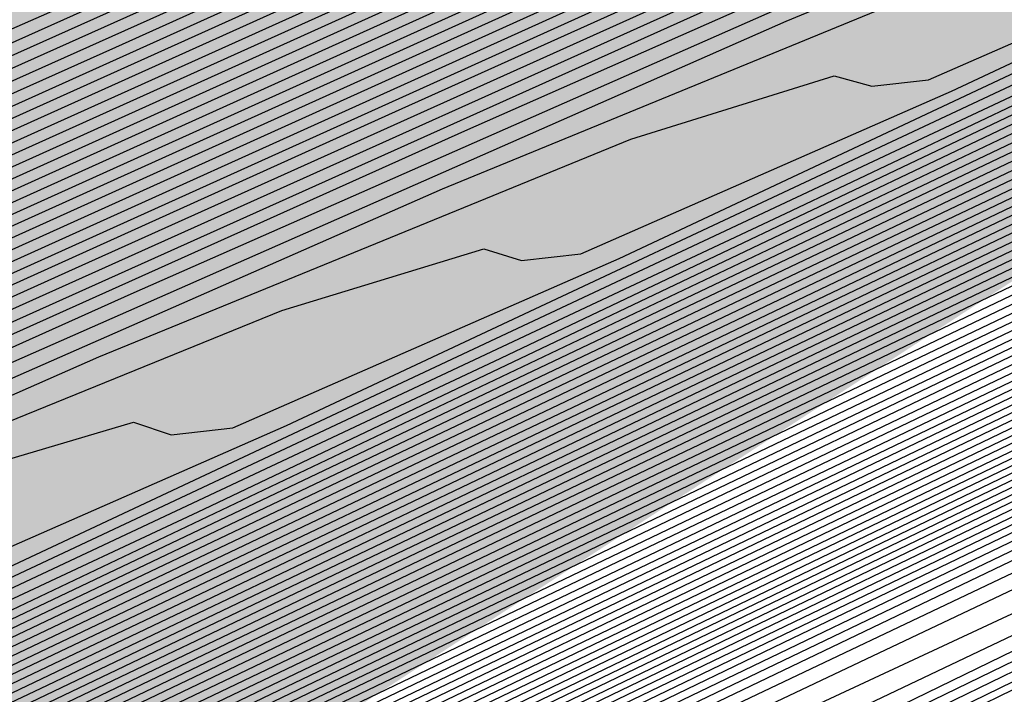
# Model space of a CAD drawing. Extents: x 3249832 to 3255657, y 13789405 to 13793316.
# Tile 279 of 656: x 3254695.24 to 3254697.38, y 13790579.09 to 13790580.55. Entities that reach past the tile are written whole.
import ezdxf

# ---------------------------------------------------------------- set-up
doc = ezdxf.new("R2010")
doc.units = 0
doc.header["$LTSCALE"] = 100
doc.header["$MEASUREMENT"] = 0
for name, color, linetype in [('GRATIO_CON', 10, 'CONTINUOUS'), ('GRATIO_ICON', 7, 'CONTINUOUS'), ('TARGETS_EAST', 7, 'CONTINUOUS')]:
    doc.layers.add(name, color=color, linetype=linetype)

# ---------------------------------------------------------------- blocks, each defined once
blk = doc.blocks.new('Gratio_032316_contours')
at = {"layer": 'GRATIO_CON', "color": 1, "linetype": 'Continuous', "flags": 128}
for points in [[(3254651.0069, 13790556.9616), (3254655.5123, 13790559.1072), (3254661.3217, 13790561.894), (3254668.1197, 13790565.1602), (3254674.8023, 13790568.3631), (3254680.0684, 13790570.8643), (3254683.1747, 13790572.3015), (3254685.6089, 13790573.4148), (3254689.4165, 13790575.2204), (3254695.9211, 13790578.3765), (3254703.5599, 13790582.1103), (3254710.0485, 13790585.2913), (3254713.674, 13790587.0708), (3254715.0098, 13790587.728), (3254715.2012, 13790587.8237), (3254715.5767, 13790588.0145), (3254718.1988, 13790589.3384), (3254725.3135, 13790592.9288), (3254738.0825, 13790599.3724), (3254753.3307, 13790607.0675), (3254766.7985, 13790613.8657), (3254775.2332, 13790618.1281)], [(3254651.9652, 13790557.4392), (3254656.6382, 13790559.6653), (3254662.6638, 13790562.5558), (3254669.7147, 13790565.9438), (3254676.6453, 13790569.2668), (3254682.1055, 13790571.8639), (3254685.3036, 13790573.3493), (3254687.6804, 13790574.4392), (3254691.2349, 13790576.1249), (3254697.2791, 13790579.0576), (3254704.3773, 13790582.5271), (3254710.4067, 13790585.483), (3254713.7756, 13790587.1366), (3254715.0169, 13790587.7472), (3254715.1948, 13790587.8363), (3254715.5637, 13790588.0238), (3254718.1399, 13790589.3246), (3254725.1298, 13790592.8522), (3254737.6771, 13790599.1838), (3254752.6727, 13790606.7516), (3254765.9448, 13790613.4511), (3254774.3039, 13790617.6754)], [(3254652.9236, 13790557.9168), (3254657.7641, 13790560.2233), (3254664.0059, 13790563.2177), (3254671.3097, 13790566.7274), (3254678.4883, 13790570.1706), (3254684.1427, 13790572.8635), (3254687.4325, 13790574.3972), (3254689.7518, 13790575.4635), (3254693.0532, 13790577.0293), (3254698.6371, 13790579.7386), (3254705.1948, 13790582.9439), (3254710.7649, 13790585.6747), (3254713.8772, 13790587.2023), (3254715.024, 13790587.7665), (3254715.1884, 13790587.8489), (3254715.5508, 13790588.0331), (3254718.0809, 13790589.3107), (3254724.9462, 13790592.7755), (3254737.2717, 13790598.9953), (3254752.0148, 13790606.4357), (3254765.0911, 13790613.0365), (3254773.3746, 13790617.2228)], [(3254651.3, 13790557.2133), (3254654.8403, 13790558.872), (3254660.0158, 13790561.3394), (3254666.6901, 13790564.5414), (3254674.4997, 13790568.2945), (3254682.1743, 13790571.9781), (3254688.2171, 13790574.8626), (3254691.6904, 13790576.4929), (3254693.8947, 13790577.5121), (3254696.69, 13790578.8381), (3254701.3532, 13790581.1008), (3254706.8296, 13790583.7776), (3254711.4814, 13790586.0581), (3254714.0805, 13790587.3339), (3254715.0382, 13790587.8051), (3254715.1756, 13790587.8741), (3254715.5248, 13790588.0517), (3254717.9631, 13790589.2831), (3254724.5788, 13790592.6221), (3254736.4608, 13790598.6182), (3254750.699, 13790605.8039), (3254763.3837, 13790612.2073), (3254771.5159, 13790616.3175)], [(3254652.1439, 13790557.6356), (3254655.7986, 13790559.3495), (3254661.1417, 13790561.8975), (3254668.0321, 13790565.2032), (3254676.0946, 13790569.078), (3254684.0173, 13790572.8819), (3254690.2542, 13790575.8622), (3254693.8193, 13790577.5407), (3254695.9661, 13790578.5364), (3254698.5083, 13790579.7426), (3254702.7112, 13790581.7819), (3254707.647, 13790584.1944), (3254711.8396, 13790586.2498), (3254714.1821, 13790587.3996), (3254715.0454, 13790587.8244), (3254715.1692, 13790587.8867), (3254715.5119, 13790588.061), (3254717.9042, 13790589.2693), (3254724.3952, 13790592.5454), (3254736.0554, 13790598.4297), (3254750.0411, 13790605.488), (3254762.53, 13790611.7927), (3254770.5866, 13790615.8649), (3254774.8217, 13790618.021)], [(3254692.2914, 13790576.8618), (3254695.9482, 13790578.5886), (3254698.0375, 13790579.5607), (3254700.3267, 13790580.647), (3254704.0693, 13790582.4629), (3254708.4644, 13790584.6112), (3254712.1978, 13790586.4415), (3254714.2838, 13790587.4654), (3254715.0525, 13790587.8436), (3254715.1628, 13790587.899), (3254715.1638, 13790587.9005), (3254715.1651, 13790587.902), (3254715.1662, 13790587.9033), (3254715.5018, 13790588.0733), (3254717.8471, 13790589.2573), (3254724.2124, 13790592.4695), (3254735.6502, 13790598.2414), (3254749.3832, 13790605.1722), (3254761.6763, 13790611.3781), (3254769.6572, 13790615.4123), (3254773.9041, 13790617.5743)], [(3254687.7034, 13790574.6894), (3254694.3286, 13790577.8614), (3254698.0771, 13790579.6365), (3254700.109, 13790580.5851), (3254702.1451, 13790581.5514), (3254705.4273, 13790583.144), (3254709.2818, 13790585.0281), (3254712.556, 13790586.6332), (3254714.3854, 13790587.5311), (3254715.0596, 13790587.8629), (3254715.1564, 13790587.9115), (3254715.1574, 13790587.913), (3254715.1587, 13790587.9145), (3254715.1597, 13790587.9158), (3254715.4888, 13790588.0826), (3254717.7882, 13790589.2435), (3254724.0287, 13790592.3929), (3254735.2448, 13790598.0529), (3254748.7253, 13790604.8563), (3254760.8226, 13790610.9635), (3254768.7279, 13790614.9597), (3254772.9866, 13790617.1276)], [(3254691.3894, 13790576.4969), (3254698.4029, 13790579.8606), (3254702.3349, 13790581.7322), (3254704.2518, 13790582.6337), (3254705.7818, 13790583.3603), (3254708.1433, 13790584.5061), (3254710.9167, 13790585.8617), (3254713.2724, 13790587.0166), (3254714.5887, 13790587.6627), (3254715.0738, 13790587.9014), (3254715.1436, 13790587.9366), (3254715.1446, 13790587.938), (3254715.1458, 13790587.9395), (3254715.1469, 13790587.941), (3254715.4628, 13790588.1013), (3254717.6703, 13790589.2159), (3254723.6614, 13790592.2395), (3254734.4339, 13790597.6758), (3254747.4094, 13790604.2245), (3254759.1152, 13790610.1344), (3254766.8692, 13790614.0544), (3254771.1515, 13790616.2343)], [(3254684.0695, 13790572.9958), (3254693.2324, 13790577.4007), (3254700.4401, 13790580.8601), (3254704.4638, 13790582.78), (3254706.3233, 13790583.658), (3254707.6001, 13790584.2647), (3254709.5014, 13790585.1872), (3254711.7343, 13790586.2788), (3254713.6314, 13790587.2092), (3254714.6921, 13790587.7304), (3254715.0837, 13790587.9238), (3254715.1405, 13790587.9531), (3254715.4499, 13790588.1105), (3254717.6114, 13790589.2021), (3254723.4777, 13790592.1629), (3254734.0285, 13790597.4873), (3254746.7515, 13790603.9086), (3254758.2615, 13790609.7198), (3254765.9399, 13790613.6018), (3254770.2339, 13790615.7876), (3254772.3576, 13790616.8983)], [(3254685.6645, 13790573.7793), (3254695.0754, 13790578.3044), (3254702.4773, 13790581.8597), (3254706.5928, 13790583.8279), (3254708.3947, 13790584.6823), (3254709.4185, 13790585.1691), (3254710.8594, 13790585.8683), (3254712.5517, 13790586.6956), (3254713.9896, 13790587.4009), (3254714.7937, 13790587.7962), (3254715.0908, 13790587.9432), (3254715.1341, 13790587.9658), (3254715.4369, 13790588.1198), (3254717.5524, 13790589.1883), (3254723.294, 13790592.0862), (3254733.6231, 13790597.2988), (3254746.0936, 13790603.5927), (3254757.4078, 13790609.3052), (3254765.0105, 13790613.1491), (3254769.3164, 13790615.3409), (3254771.4825, 13790616.4728)], [(3254687.2595, 13790574.5629), (3254696.9184, 13790579.2082), (3254704.5144, 13790582.8593), (3254708.7217, 13790584.8757), (3254710.4661, 13790585.7067), (3254711.2369, 13790586.0736), (3254712.2174, 13790586.5494), (3254713.3691, 13790587.1124), (3254714.3478, 13790587.5926), (3254714.8953, 13790587.862), (3254715.0978, 13790587.9625), (3254715.1276, 13790587.9785), (3254715.4239, 13790588.1292), (3254717.4935, 13790589.1745), (3254723.1104, 13790592.0095), (3254733.2176, 13790597.1102), (3254745.4357, 13790603.2768), (3254756.5541, 13790608.8906), (3254764.0812, 13790612.6965), (3254768.3988, 13790614.8943), (3254770.6075, 13790616.0472), (3254771.7108, 13790616.6657)], [(3254690.4495, 13790576.13), (3254700.6044, 13790581.0157), (3254708.5888, 13790584.8585), (3254712.9795, 13790586.9715), (3254714.609, 13790587.7553), (3254714.8736, 13790587.8824), (3254714.9335, 13790587.9115), (3254715.004, 13790587.9462), (3254715.0642, 13790587.9761), (3254715.0986, 13790587.9937), (3254715.112, 13790588.0013), (3254715.1148, 13790588.0038), (3254715.3979, 13790588.1479), (3254717.3756, 13790589.147), (3254722.743, 13790591.8562), (3254732.4068, 13790596.7332), (3254744.1198, 13790602.645), (3254754.8468, 13790608.0614), (3254762.2225, 13790611.7913), (3254766.5637, 13790614.0009), (3254768.8573, 13790615.1961), (3254770.0169, 13790615.8415), (3254770.6619, 13790616.237), (3254771.3382, 13790616.6417)], [(3254691.3246, 13790576.5671), (3254701.2561, 13790581.3455), (3254709.0349, 13790585.09), (3254713.3077, 13790587.1475), (3254714.8826, 13790587.9066), (3254715.1084, 13790588.0164), (3254715.3849, 13790588.1572), (3254717.3167, 13790589.1332), (3254722.5594, 13790591.7795), (3254732.0013, 13790596.5446), (3254743.4619, 13790602.3291), (3254753.9931, 13790607.6468), (3254761.2932, 13790611.3386), (3254765.6461, 13790613.5543), (3254767.9823, 13790614.7706), (3254769.17, 13790615.4294), (3254769.8305, 13790615.8319), (3254770.5233, 13790616.2441), (3254771.6468, 13790616.8582)], [(3254692.0922, 13790576.9523), (3254701.7295, 13790581.5891), (3254709.2424, 13790585.2057), (3254713.3647, 13790587.1907), (3254714.8842, 13790587.9231), (3254715.102, 13790588.0291), (3254715.3719, 13790588.1666), (3254717.2577, 13790589.1194), (3254722.3757, 13790591.7029), (3254731.5959, 13790596.3561), (3254742.804, 13790602.0133), (3254753.1394, 13790607.2322), (3254760.3638, 13790610.886), (3254764.7286, 13790613.1076), (3254767.1072, 13790614.345), (3254768.3231, 13790615.0173), (3254768.9992, 13790615.4268), (3254769.7083, 13790615.8466), (3254770.8588, 13790616.474), (3254772.2008, 13790617.2017)], [(3254683.086, 13790572.6396), (3254692.8597, 13790577.3375), (3254702.2029, 13790581.8327), (3254709.4499, 13790585.3213), (3254713.4218, 13790587.234), (3254714.8858, 13790587.9396), (3254715.0956, 13790588.0417), (3254715.359, 13790588.1759), (3254717.1988, 13790589.1056), (3254722.192, 13790591.6262), (3254731.1905, 13790596.1676), (3254742.1461, 13790601.6974), (3254752.2857, 13790606.8176), (3254759.4345, 13790610.4334), (3254763.811, 13790612.6609), (3254766.2321, 13790613.9195), (3254767.4761, 13790614.6052), (3254768.1678, 13790615.0216), (3254768.8934, 13790615.4491), (3254770.0708, 13790616.0899), (3254771.4446, 13790616.8335)], [(3254685.0376, 13790573.6106), (3254694.3948, 13790578.1075), (3254703.1496, 13790582.3192), (3254709.8648, 13790585.5517), (3254713.5359, 13790587.3196), (3254714.8889, 13790587.9721), (3254715.0828, 13790588.0668), (3254715.333, 13790588.1946), (3254717.0809, 13790589.0781), (3254721.8247, 13790591.4729), (3254730.3796, 13790595.7905), (3254740.8302, 13790601.0656), (3254750.5783, 13790605.9885), (3254757.5758, 13790609.5281), (3254761.9759, 13790611.7676), (3254764.482, 13790613.0684), (3254765.7823, 13790613.781), (3254766.5051, 13790614.2114), (3254767.2635, 13790614.6541), (3254768.4947, 13790615.3216), (3254769.9322, 13790616.0971), (3254771.1334, 13790616.7816)], [(3254686.0134, 13790574.0961), (3254695.1623, 13790578.4926), (3254703.623, 13790582.5627), (3254710.0723, 13790585.6672), (3254713.5929, 13790587.3627), (3254714.8905, 13790587.9885), (3254715.0765, 13790588.0794), (3254715.32, 13790588.2039), (3254717.022, 13790589.0643), (3254721.641, 13790591.3962), (3254729.9742, 13790595.602), (3254740.1723, 13790600.7497), (3254749.7246, 13790605.5739), (3254756.6465, 13790609.0755), (3254761.0584, 13790611.3209), (3254763.6069, 13790612.6429), (3254764.9354, 13790613.3689), (3254765.6738, 13790613.8062), (3254766.4486, 13790614.2565), (3254767.7067, 13790614.9375), (3254769.176, 13790615.729), (3254770.4045, 13790616.4267), (3254771.0551, 13790616.8757), (3254771.2495, 13790617.1191)], [(3254686.9892, 13790574.5817), (3254695.9299, 13790578.8778), (3254704.0964, 13790582.8062), (3254710.2798, 13790585.7827), (3254713.65, 13790587.4058), (3254714.8921, 13790588.0049), (3254715.0701, 13790588.092), (3254715.307, 13790588.2133), (3254716.963, 13790589.0505), (3254721.4573, 13790591.3195), (3254729.5688, 13790595.4135), (3254739.5144, 13790600.4338), (3254748.8709, 13790605.1593)], [(3254687.965, 13790575.0672), (3254696.6974, 13790579.2629), (3254704.5698, 13790583.0496), (3254710.4873, 13790585.8981), (3254713.707, 13790587.4489), (3254714.8937, 13790588.0213), (3254715.0637, 13790588.1046), (3254715.2941, 13790588.2226), (3254716.9041, 13790589.0367), (3254721.2737, 13790591.2429), (3254729.1633, 13790595.2249), (3254738.8565, 13790600.1179), (3254748.0172, 13790604.7447)], [(3254689.9166, 13790576.0383), (3254698.2325, 13790580.0332), (3254705.5166, 13790583.5369), (3254710.9023, 13790586.1303), (3254714.0382, 13790587.647), (3254716.632, 13790588.9334), (3254720.906, 13790591.0888), (3254728.3524, 13790594.8476), (3254737.5406, 13790599.4861), (3254746.3098, 13790603.9155)], [(3254690.8924, 13790576.5238), (3254699.0001, 13790580.4183), (3254705.9899, 13790583.7804), (3254711.1098, 13790586.2458), (3254714.0887, 13790587.6869), (3254716.581, 13790588.9235), (3254720.7224, 13790591.0121), (3254727.947, 13790594.6591), (3254736.8827, 13790599.1702), (3254745.4561, 13790603.5009)], [(3254691.8683, 13790577.0094), (3254699.7676, 13790580.8035), (3254706.4633, 13790584.0239), (3254711.3173, 13790586.3613), (3254714.1392, 13790587.7268), (3254716.5301, 13790588.9136), (3254720.5388, 13790590.9355), (3254727.5416, 13790594.4706), (3254736.2248, 13790598.8543), (3254744.6024, 13790603.0863), (3254751.0704, 13790606.3597)], [(3254684.5147, 13790573.5023), (3254692.8441, 13790577.4949), (3254700.5352, 13790581.1886), (3254706.9367, 13790584.2674), (3254711.5248, 13790586.4768), (3254714.1897, 13790587.7666), (3254716.4792, 13790588.9036), (3254720.3552, 13790590.8588), (3254727.1361, 13790594.2821), (3254735.5669, 13790598.5384), (3254743.7487, 13790602.6718), (3254750.1411, 13790605.9071)], [(3254686.5494, 13790574.5139), (3254694.7957, 13790578.466), (3254702.0703, 13790581.9589), (3254707.8835, 13790584.7544), (3254711.9397, 13790586.7079), (3254714.2907, 13790587.8464), (3254716.3774, 13790588.8837), (3254719.9879, 13790590.7055), (3254726.3253, 13790593.905), (3254734.251, 13790597.9066), (3254742.0413, 13790601.8426), (3254748.2824, 13790605.0018)], [(3254687.5668, 13790575.0197), (3254695.7715, 13790578.9516), (3254702.8378, 13790582.344), (3254708.3569, 13790584.9979), (3254712.1472, 13790586.8234), (3254714.3412, 13790587.8862), (3254716.3265, 13790588.8738), (3254719.8043, 13790590.6289), (3254725.9199, 13790593.7165), (3254733.5931, 13790597.5908), (3254741.1877, 13790601.428), (3254747.3531, 13790604.5492)], [(3254688.5842, 13790575.5255), (3254696.7473, 13790579.4371), (3254703.6054, 13790582.7292), (3254708.8303, 13790585.2414), (3254712.3547, 13790586.9389), (3254714.3917, 13790587.9261), (3254716.2755, 13790588.8639), (3254719.6207, 13790590.5522), (3254725.5145, 13790593.528), (3254732.9352, 13790597.2749), (3254740.334, 13790601.0134), (3254746.4237, 13790604.0966)], [(3254689.6015, 13790576.0313), (3254697.7231, 13790579.9226), (3254704.3729, 13790583.1143), (3254709.3036, 13790585.4849), (3254712.5622, 13790587.0544), (3254714.4422, 13790587.966), (3254716.2246, 13790588.8539), (3254719.4371, 13790590.4756), (3254725.1091, 13790593.3394), (3254732.2773, 13790596.959), (3254739.4803, 13790600.5988), (3254745.4944, 13790603.644)], [(3254691.6363, 13790577.0429), (3254699.6748, 13790580.8937), (3254705.908, 13790583.8846), (3254710.2504, 13790585.9718), (3254712.9771, 13790587.2855), (3254714.5432, 13790588.0457), (3254716.1228, 13790588.834), (3254719.0698, 13790590.3223), (3254724.2982, 13790592.9624), (3254730.9614, 13790596.3272), (3254737.7729, 13790599.7696), (3254743.6357, 13790602.7387), (3254748.2126, 13790605.0675)], [(3254692.6536, 13790577.5487), (3254700.6506, 13790581.3793), (3254706.6756, 13790584.2697), (3254710.7238, 13790586.2153), (3254713.1846, 13790587.401), (3254714.5937, 13790588.0856), (3254716.0719, 13790588.8241), (3254718.8862, 13790590.2456), (3254723.8928, 13790592.7739), (3254730.3035, 13790596.0113), (3254736.9192, 13790599.355), (3254742.7064, 13790602.2861), (3254747.295, 13790604.6208)], [(3254685.2107, 13790574.0117), (3254693.671, 13790578.0546), (3254701.6264, 13790581.8648), (3254707.4431, 13790584.6548), (3254711.1972, 13790586.4588), (3254713.3921, 13790587.5165), (3254714.6442, 13790588.1255), (3254716.0209, 13790588.8142), (3254718.7026, 13790590.169), (3254723.4874, 13790592.5853), (3254729.6456, 13790595.6954), (3254736.0655, 13790598.9404), (3254741.777, 13790601.8334), (3254746.3775, 13790604.1742)], [(3254686.1555, 13790574.4828), (3254694.6884, 13790578.5604), (3254702.6022, 13790582.3504), (3254708.2106, 13790585.04), (3254711.6706, 13790586.7023), (3254713.5996, 13790587.6321), (3254714.6947, 13790588.1653), (3254715.97, 13790588.8042), (3254718.519, 13790590.0923), (3254723.082, 13790592.3968), (3254728.9877, 13790595.3795), (3254735.2118, 13790598.5259), (3254740.8477, 13790601.3808), (3254745.4599, 13790603.7275)], [(3254688.0451, 13790575.4249), (3254696.7231, 13790579.572), (3254704.5538, 13790583.3214), (3254709.7457, 13790585.8102), (3254712.6173, 13790587.189), (3254714.0145, 13790587.8622), (3254714.6772, 13790588.1834), (3254714.921, 13790588.3035), (3254714.9555, 13790588.3228), (3254715.0737, 13790588.3847), (3254715.9023, 13790588.8045), (3254718.1514, 13790589.9405), (3254722.271, 13790592.0202), (3254727.6719, 13790594.7478), (3254733.5044, 13790597.6967), (3254738.989, 13790600.4756), (3254743.6248, 13790602.8341), (3254746.9805, 13790604.5574)], [(3254688.9898, 13790575.8959), (3254697.7405, 13790580.0778), (3254705.5297, 13790583.8072), (3254710.5133, 13790586.1957), (3254713.0907, 13790587.4331), (3254714.222, 13790587.9784), (3254714.7343, 13790588.2272), (3254714.9226, 13790588.3206), (3254714.9492, 13790588.336), (3254715.0608, 13790588.3945), (3254715.8434, 13790588.791), (3254717.9677, 13790589.864), (3254721.8656, 13790591.8317), (3254727.0139, 13790594.4319), (3254732.6507, 13790597.2821), (3254738.0597, 13790600.0229), (3254742.7072, 13790602.3875), (3254746.1055, 13790604.1319)], [(3254689.9346, 13790576.367), (3254698.7579, 13790580.5836), (3254706.5055, 13790584.2927), (3254711.2809, 13790586.5807), (3254713.5641, 13790587.6764), (3254714.4295, 13790588.0938), (3254714.7913, 13790588.2703), (3254714.9242, 13790588.3372), (3254714.9428, 13790588.3489), (3254715.0479, 13790588.4041), (3254715.7845, 13790588.7774), (3254717.7841, 13790589.7874), (3254721.4602, 13790591.6432), (3254726.356, 13790594.116), (3254731.797, 13790596.8675), (3254737.1303, 13790599.5703), (3254741.7897, 13790601.9408), (3254745.2304, 13790603.7063)], [(3254690.8794, 13790576.838), (3254699.7752, 13790581.0894), (3254707.4813, 13790584.7781), (3254712.0484, 13790586.9658), (3254714.0375, 13790587.9198), (3254714.637, 13790588.2092), (3254714.8484, 13790588.3135), (3254714.9258, 13790588.3538), (3254714.9365, 13790588.3618), (3254715.0349, 13790588.4138), (3254715.7256, 13790588.7638), (3254717.6004, 13790589.7108), (3254721.0548, 13790591.4547), (3254725.6981, 13790593.8001), (3254730.9433, 13790596.4529), (3254736.201, 13790599.1177), (3254740.8721, 13790601.4941), (3254744.3553, 13790603.2808), (3254746.3031, 13790604.3029)], [(3254692.4887, 13790577.6457), (3254701.3754, 13790581.893), (3254708.9279, 13790585.5089), (3254713.1479, 13790587.5316), (3254714.7022, 13790588.2788), (3254714.9237, 13790588.3879), (3254715.009, 13790588.4331), (3254715.6077, 13790588.7367), (3254717.2331, 13790589.5577), (3254720.2439, 13790591.0777), (3254724.3823, 13790593.1684), (3254729.2359, 13790595.6237), (3254734.3423, 13790598.2124), (3254739.037, 13790600.6008), (3254742.6052, 13790602.4297), (3254744.6092, 13790603.4787), (3254745.7211, 13790604.0829)], [(3254685.5623, 13790574.3682), (3254692.9579, 13790577.8894), (3254701.6558, 13790582.0461), (3254709.0481, 13790585.5838), (3254713.1792, 13790587.561), (3254714.7014, 13790588.2896), (3254714.9188, 13790588.3948), (3254714.9975, 13790588.4372), (3254715.5498, 13790588.7195), (3254717.0499, 13790589.4795), (3254719.8386, 13790590.8887), (3254723.7244, 13790592.8524), (3254728.3822, 13790595.2091), (3254733.413, 13790597.7598), (3254738.1195, 13790600.1541), (3254741.7301, 13790602.0041), (3254743.7623, 13790603.0666), (3254744.8898, 13790603.6778)], [(3254686.1924, 13790574.6882), (3254693.4274, 13790578.1329), (3254701.9363, 13790582.1993), (3254709.1682, 13790585.6599), (3254713.2098, 13790587.5938), (3254714.6992, 13790588.3063), (3254714.9121, 13790588.4088), (3254714.9844, 13790588.4475), (3254715.4908, 13790588.7062), (3254716.8662, 13790589.403), (3254719.4332, 13790590.7003), (3254723.0664, 13790592.5365), (3254727.5286, 13790594.7946), (3254732.4837, 13790597.3072), (3254737.2019, 13790599.7074), (3254740.855, 13790601.5786), (3254742.9154, 13790602.6545), (3254744.0584, 13790603.2727), (3254745.2603, 13790603.921)], [(3254686.8224, 13790575.0082), (3254693.8968, 13790578.3764), (3254702.2169, 13790582.3524), (3254709.2883, 13790585.736), (3254713.2404, 13790587.6267), (3254714.6969, 13790588.3229), (3254714.9054, 13790588.4228), (3254714.9712, 13790588.4578), (3254715.4318, 13790588.693), (3254716.6825, 13790589.3266), (3254719.0277, 13790590.5118), (3254722.4085, 13790592.2206), (3254726.6749, 13790594.38), (3254731.5543, 13790596.8545), (3254736.2844, 13790599.2608), (3254739.9799, 13790601.153), (3254742.0685, 13790602.2424), (3254743.2271, 13790602.8675), (3254744.4453, 13790603.5235), (3254746.4302, 13790604.5655)], [(3254688.0825, 13790575.6481), (3254694.8356, 13790578.8633), (3254702.778, 13790582.6587), (3254709.5285, 13790585.8883), (3254713.3016, 13790587.6925), (3254714.6925, 13790588.3563), (3254714.8919, 13790588.4508), (3254714.9449, 13790588.4784), (3254715.3138, 13790588.6665), (3254716.3151, 13790589.1737), (3254718.2169, 13790590.1349), (3254721.0927, 13790591.5889), (3254724.9675, 13790593.5508), (3254729.6956, 13790595.9493), (3254734.4493, 13790598.3674), (3254738.2298, 13790600.3019), (3254740.3746, 13790601.4183), (3254741.5643, 13790602.0572), (3254742.8154, 13790602.7285), (3254744.8542, 13790603.7972)], [(3254688.7126, 13790575.9681), (3254695.3051, 13790579.1068), (3254703.0585, 13790582.8118), (3254709.6486, 13790585.9644), (3254713.3321, 13790587.7254), (3254714.6902, 13790588.373), (3254714.8852, 13790588.4648), (3254714.9318, 13790588.4887), (3254715.2548, 13790588.6532), (3254716.1314, 13790589.0973), (3254717.8114, 13790589.9464), (3254720.4348, 13790591.273), (3254724.1138, 13790593.1362), (3254728.7663, 13790595.4966), (3254733.5317, 13790597.9207), (3254737.3547, 13790599.8764), (3254739.5277, 13790601.0062), (3254740.733, 13790601.6521), (3254742.0005, 13790602.331), (3254744.0662, 13790603.4131), (3254746.4898, 13790604.6831)], [(3254689.3426, 13790576.2881), (3254695.7745, 13790579.3503), (3254703.3391, 13790582.965), (3254709.7687, 13790586.0406), (3254713.3627, 13790587.7583), (3254714.688, 13790588.3896), (3254714.8784, 13790588.4788), (3254714.9186, 13790588.4989), (3254715.1958, 13790588.64), (3254715.9477, 13790589.0209), (3254717.406, 13790589.758), (3254719.7768, 13790590.9571), (3254723.2601, 13790592.7216), (3254727.837, 13790595.044), (3254732.6141, 13790597.4741), (3254736.4797, 13790599.4508), (3254738.6808, 13790600.5941), (3254739.9016, 13790601.247), (3254741.1856, 13790601.9335), (3254743.2781, 13790603.029), (3254745.7336, 13790604.3149)], [(3254689.9727, 13790576.6081), (3254696.2439, 13790579.5938), (3254703.6196, 13790583.1181), (3254709.8888, 13790586.1167), (3254713.3933, 13790587.7912), (3254714.6858, 13790588.4063), (3254714.8717, 13790588.4927), (3254714.9055, 13790588.5092), (3254715.1367, 13790588.6267), (3254715.764, 13790588.9444), (3254717.0006, 13790589.5695), (3254719.1189, 13790590.6412), (3254722.4064, 13790592.307), (3254726.9076, 13790594.5914), (3254731.6966, 13790597.0274), (3254735.6046, 13790599.0253), (3254737.8339, 13790600.182), (3254739.0703, 13790600.8418), (3254740.3706, 13790601.5359), (3254742.4901, 13790602.6448), (3254744.9774, 13790603.9467)], [(3254691.2328, 13790577.248), (3254697.1828, 13790580.0808), (3254704.1807, 13790583.4244), (3254710.129, 13790586.269), (3254713.4545, 13790587.8569), (3254714.6813, 13790588.4397), (3254714.8582, 13790588.5207), (3254714.8792, 13790588.5298), (3254715.0187, 13790588.6002), (3254715.3966, 13790588.7916), (3254716.1897, 13790589.1926), (3254717.8031, 13790590.0095), (3254720.699, 13790591.4778), (3254725.0489, 13790593.6861), (3254729.8615, 13790596.1341), (3254733.8544, 13790598.1742), (3254736.14, 13790599.3578), (3254737.4076, 13790600.0316), (3254738.7408, 13790600.7409), (3254740.9141, 13790601.8765), (3254743.4649, 13790603.2103), (3254745.6215, 13790604.3595)], [(3254691.8629, 13790577.568), (3254697.6522, 13790580.3243), (3254704.4611, 13790583.5777), (3254710.2485, 13790586.3458), (3254713.4835, 13790587.8913), (3254714.6768, 13790588.4585), (3254714.8489, 13790588.537), (3254714.8506, 13790588.5348), (3254714.8518, 13790588.5334), (3254714.8527, 13790588.5327), (3254714.8664, 13790588.5395), (3254714.9598, 13790588.5869), (3254715.2129, 13790588.7152), (3254715.7842, 13790589.0041), (3254717.1452, 13790589.6936), (3254719.8453, 13790591.0632), (3254724.1196, 13790593.2335), (3254728.9439, 13790595.6874)], [(3254692.4929, 13790577.888), (3254698.1216, 13790580.5678), (3254704.7416, 13790583.7309), (3254710.3685, 13790586.422), (3254713.514, 13790587.9243), (3254714.6743, 13790588.4754), (3254714.8419, 13790588.5514), (3254714.8437, 13790588.549), (3254714.8451, 13790588.5474), (3254714.846, 13790588.5466), (3254714.8533, 13790588.5497), (3254714.9007, 13790588.5737), (3254715.0292, 13790588.6387), (3254715.3788, 13790588.8157), (3254716.4872, 13790589.3777), (3254718.9916, 13790590.6487), (3254723.1903, 13790592.7809), (3254728.0264, 13790595.2407)], [(3254690.0632, 13790576.7709), (3254693.123, 13790578.2079), (3254698.591, 13790580.8113), (3254705.0221, 13790583.884), (3254710.4885, 13790586.4982), (3254713.5444, 13790587.9574), (3254714.6719, 13790588.4924), (3254714.8349, 13790588.5658), (3254714.9582, 13790588.6248), (3254715.8092, 13790589.0544), (3254718.1159, 13790590.2241), (3254722.2424, 13790592.3192), (3254727.097, 13790594.7881), (3254731.2239, 13790596.8948), (3254733.5977, 13790598.1207), (3254734.9133, 13790598.8161), (3254736.296, 13790599.5483), (3254738.55, 13790600.7241), (3254741.1963, 13790602.1057), (3254743.4348, 13790603.2948), (3254744.6662, 13790603.9913), (3254745.0955, 13790604.2901)], [(3254691.5031, 13790577.4953), (3254694.3831, 13790578.8479), (3254699.5299, 13790581.2982), (3254705.5832, 13790584.1904), (3254710.7286, 13790586.6506), (3254713.6053, 13790588.0234), (3254714.6669, 13790588.5263), (3254714.8207, 13790588.5949), (3254714.8226, 13790588.5922), (3254714.824, 13790588.5906), (3254714.8248, 13790588.5899), (3254714.9363, 13790588.6462), (3254715.7142, 13790589.0415), (3254717.8254, 13790590.114), (3254721.6036, 13790592.0332), (3254726.0488, 13790594.2943), (3254729.8279, 13790596.2235)], [(3254692.223, 13790577.8575), (3254695.0131, 13790579.1679), (3254699.9993, 13790581.5417), (3254705.8637, 13790584.3435), (3254710.8487, 13790586.7268), (3254713.6358, 13790588.0564), (3254714.6644, 13790588.5433), (3254714.8135, 13790588.6094), (3254714.8155, 13790588.6067), (3254714.8167, 13790588.6052), (3254714.8175, 13790588.6047), (3254714.9237, 13790588.6587), (3254715.6658, 13790589.036), (3254717.6798, 13790590.0593), (3254721.2841, 13790591.8904), (3254725.5247, 13790594.0474), (3254729.1299, 13790595.8879)], [(3254691.9397, 13790577.7794), (3254692.9429, 13790578.2197), (3254695.6432, 13790579.4879), (3254700.4687, 13790581.7852), (3254706.1444, 13790584.4965), (3254710.9692, 13790586.8024), (3254713.6674, 13790588.0883), (3254714.6638, 13790588.5586), (3254714.8084, 13790588.6225), (3254714.9107, 13790588.672), (3254715.6173, 13790589.0306), (3254717.5342, 13790590.0047), (3254720.9645, 13790591.7475), (3254725.0006, 13790593.8006), (3254728.4319, 13790595.5522)], [(3254692.538, 13790578.1391), (3254692.693, 13790578.1563), (3254693.6629, 13790578.5819), (3254696.2732, 13790579.8078), (3254700.9381, 13790582.0287), (3254706.4249, 13790584.6497), (3254711.0892, 13790586.8787), (3254713.6977, 13790588.1215), (3254714.661, 13790588.5758), (3254714.801, 13790588.6374), (3254714.8981, 13790588.6844), (3254715.5689, 13790589.0251), (3254717.3886, 13790589.95), (3254720.645, 13790591.6047), (3254724.4765, 13790593.5537), (3254727.7338, 13790595.2166)], [(3254692.4376, 13790578.3629), (3254693.5455, 13790578.8053), (3254693.973, 13790578.9262), (3254694.0553, 13790578.894), (3254694.1997, 13790578.91), (3254695.1028, 13790579.3063), (3254697.5333, 13790580.4478), (3254701.877, 13790582.5157), (3254706.986, 13790584.9561), (3254711.3292, 13790587.0312), (3254713.7583, 13790588.1878), (3254714.6556, 13790588.6103), (3254714.7861, 13790588.6673), (3254714.873, 13790588.7094), (3254715.4721, 13790589.0141), (3254717.0973, 13790589.8407), (3254720.006, 13790591.3189), (3254723.4283, 13790593.06), (3254726.3378, 13790594.5453), (3254728.0364, 13790595.4225)], [(3254691.1475, 13790577.8377), (3254693.1821, 13790578.7265), (3254694.3011, 13790579.1761), (3254694.732, 13790579.3012), (3254694.814, 13790579.2715), (3254694.9531, 13790579.2868), (3254695.8227, 13790579.6685), (3254698.1634, 13790580.7678), (3254702.3464, 13790582.7592), (3254707.2665, 13790585.1092), (3254711.4492, 13790587.1075), (3254713.7886, 13790588.221), (3254714.6529, 13790588.6275), (3254714.7787, 13790588.6822), (3254714.8604, 13790588.7218), (3254715.4237, 13790589.0086), (3254716.9517, 13790589.786), (3254719.6864, 13790591.1761), (3254722.9042, 13790592.8131), (3254725.6398, 13790594.2097), (3254727.242, 13790595.0371)], [(3254691.8705, 13790578.1904), (3254693.9267, 13790579.0902), (3254695.0567, 13790579.5469), (3254695.491, 13790579.6762), (3254695.5727, 13790579.6489), (3254695.7064, 13790579.6637), (3254696.5427, 13790580.0307), (3254698.7935, 13790581.0877), (3254702.8158, 13790583.0027), (3254707.547, 13790585.2624), (3254711.5691, 13790587.1837), (3254713.8189, 13790588.2542), (3254714.6502, 13790588.6447), (3254714.7713, 13790588.6972), (3254714.8479, 13790588.7343), (3254715.3752, 13790589.003), (3254716.8061, 13790589.7314), (3254719.3669, 13790591.0332), (3254722.3801, 13790592.5662), (3254724.9418, 13790593.874), (3254726.4475, 13790594.6516), (3254727.4901, 13790595.1998)], [(3254692.5936, 13790578.5431), (3254694.6713, 13790579.4538), (3254695.8124, 13790579.9177), (3254696.25, 13790580.0512), (3254696.3314, 13790580.0263), (3254696.4597, 13790580.0405), (3254697.2626, 13790580.3929), (3254699.4235, 13790581.4077), (3254703.2852, 13790583.2462), (3254707.8275, 13790585.4156), (3254711.6891, 13790587.26), (3254713.8492, 13790588.2873), (3254714.6475, 13790588.662), (3254714.7639, 13790588.7121), (3254714.8353, 13790588.7468), (3254715.3268, 13790588.9975), (3254716.6604, 13790589.6767), (3254719.0474, 13790590.8904), (3254721.856, 13790592.3194), (3254724.2438, 13790593.5384), (3254725.6531, 13790594.2662), (3254726.6653, 13790594.798), (3254728.1466, 13790595.5731)], [(3254691.1894, 13790577.9695), (3254694.0397, 13790579.2485), (3254696.1604, 13790580.1811), (3254697.3236, 13790580.6593), (3254697.768, 13790580.8012), (3254697.8487, 13790580.7812), (3254697.9664, 13790580.7942), (3254698.7025, 13790581.1172), (3254700.6836, 13790582.0477), (3254704.2241, 13790583.7332)], [(3254691.883, 13790578.3085), (3254694.7627, 13790579.6012), (3254696.9049, 13790580.5447), (3254698.0792, 13790581.0301), (3254698.5269, 13790581.1762), (3254698.6074, 13790581.1587), (3254698.7198, 13790581.1711), (3254699.4224, 13790581.4794), (3254701.3137, 13790582.3677), (3254704.6935, 13790583.9767)], [(3254692.5765, 13790578.6474), (3254695.4858, 13790579.954), (3254697.6495, 13790580.9084), (3254698.8348, 13790581.401), (3254699.2859, 13790581.5513), (3254699.3661, 13790581.5361), (3254699.4731, 13790581.5479), (3254700.1424, 13790581.8416), (3254701.9437, 13790582.6876), (3254705.1629, 13790584.2202)], [(3254693.2701, 13790578.9864), (3254696.2088, 13790580.3067), (3254698.3941, 13790581.272), (3254699.5905, 13790581.7718), (3254700.0449, 13790581.9263), (3254700.1248, 13790581.9135), (3254700.2264, 13790581.9248), (3254700.8623, 13790582.2038), (3254702.5738, 13790583.0076), (3254705.6323, 13790584.4637)], [(3254691.2536, 13790578.1267), (3254694.6573, 13790579.6642), (3254697.655, 13790581.0121), (3254699.8832, 13790581.9993), (3254701.1017, 13790582.5134), (3254701.5629, 13790582.6763), (3254701.6421, 13790582.6684), (3254701.7331, 13790582.6785), (3254702.3022, 13790582.9282), (3254703.8339, 13790583.6476), (3254706.5712, 13790584.9507)], [(3254691.9135, 13790578.4503), (3254695.3508, 13790580.0032), (3254698.378, 13790581.3648), (3254700.6277, 13790582.363), (3254701.8573, 13790582.8842), (3254702.3219, 13790583.0513), (3254702.4008, 13790583.0459), (3254702.4864, 13790583.0553), (3254703.0221, 13790583.2904), (3254704.4639, 13790583.9676)], [(3254692.5734, 13790578.774), (3254696.0444, 13790580.3421), (3254699.1011, 13790581.7176), (3254701.3723, 13790582.7266), (3254702.613, 13790583.255), (3254703.0808, 13790583.4263), (3254703.1595, 13790583.4233), (3254703.2398, 13790583.4322), (3254703.7421, 13790583.6526), (3254705.094, 13790584.2875)], [(3254689.692, 13790577.4982), (3254693.2333, 13790579.0977), (3254696.738, 13790580.6811), (3254699.8241, 13790582.0703), (3254702.1169, 13790583.0902), (3254703.3686, 13790583.6258), (3254703.8398, 13790583.8013), (3254703.9182, 13790583.8007), (3254703.9931, 13790583.809), (3254704.462, 13790584.0148)], [(3254690.9437, 13790578.1147), (3254694.5531, 13790579.745), (3254698.1252, 13790581.359), (3254701.2702, 13790582.7757), (3254703.606, 13790583.8175), (3254704.8798, 13790584.3675)], [(3254691.5696, 13790578.4229), (3254695.213, 13790580.0687), (3254698.8187, 13790581.6979), (3254701.9933, 13790583.1284), (3254704.3506, 13790584.1812)], [(3254692.1954, 13790578.7312), (3254695.8729, 13790580.3923), (3254699.5123, 13790582.0369), (3254702.7163, 13790583.4811), (3254705.0951, 13790584.5448), (3254706.3911, 13790585.1091), (3254706.8758, 13790585.3014), (3254706.9529, 13790585.3105), (3254707.0065, 13790585.3164), (3254707.3418, 13790585.4636), (3254708.2443, 13790585.8874), (3254709.8571, 13790586.6552), (3254711.7541, 13790587.5612), (3254713.367, 13790588.3312), (3254714.2693, 13790588.7599), (3254714.6032, 13790588.9158), (3254714.6527, 13790588.936), (3254714.7384, 13790588.9781), (3254715.3273, 13790589.2809), (3254716.923, 13790590.1036), (3254719.7767, 13790591.5764), (3254723.1315, 13790593.3125), (3254725.9781, 13790594.796), (3254727.5602, 13790595.6396)], [(3254692.8213, 13790579.0395), (3254696.5328, 13790580.716), (3254700.2059, 13790582.3758), (3254703.4394, 13790583.8339), (3254705.8397, 13790584.9085)], [(3254690.6939, 13790578.1345), (3254694.073, 13790579.656), (3254697.8526, 13790581.3633), (3254701.593, 13790583.0537), (3254704.8855, 13790584.5393)], [(3254691.2894, 13790578.429), (3254694.6989, 13790579.9643), (3254698.5125, 13790581.687), (3254702.2866, 13790583.3927), (3254705.6085, 13790584.892)], [(3254691.8848, 13790578.7234), (3254695.3247, 13790580.2725), (3254699.1724, 13790582.0106), (3254702.9802, 13790583.7316), (3254706.3316, 13790585.2447)], [(3254692.4803, 13790579.0178), (3254695.9506, 13790580.5808), (3254699.8323, 13790582.3343), (3254703.6738, 13790584.0706), (3254707.0547, 13790585.5975)], [(3254691.0267, 13790578.4249), (3254693.6712, 13790579.6067), (3254697.2023, 13790581.1973), (3254701.1521, 13790582.9816), (3254705.0609, 13790584.7485)], [(3254691.5996, 13790578.7088), (3254694.2667, 13790579.9011), (3254697.8281, 13790581.5056), (3254701.812, 13790583.3053), (3254705.7545, 13790585.0874)], [(3254692.1724, 13790578.9927), (3254694.8622, 13790580.1955), (3254698.454, 13790581.8138), (3254702.4719, 13790583.6289), (3254706.4481, 13790585.4262)], [(3254691.2254, 13790578.6127), (3254692.7452, 13790579.2766), (3254695.4531, 13790580.4879), (3254699.0432, 13790582.1055), (3254703.0082, 13790583.8967), (3254706.8625, 13790585.639)], [(3254692.346, 13790579.1682), (3254693.8908, 13790579.8444), (3254696.6345, 13790581.0724), (3254700.2187, 13790582.6876), (3254704.0706, 13790584.4276), (3254707.6682, 13790586.0538)], [(3254692.0538, 13790579.092), (3254692.9063, 13790579.446), (3254694.4637, 13790580.1284), (3254697.2252, 13790581.3647), (3254700.8064, 13790582.9786), (3254704.6018, 13790584.6931)], [(3254692.6074, 13790579.3662), (3254693.4667, 13790579.7237), (3254695.0365, 13790580.4123), (3254697.8159, 13790581.657), (3254701.3941, 13790583.2696), (3254705.133, 13790584.9586)], [(3254692.2792, 13790579.2817), (3254693.1611, 13790579.6403), (3254694.027, 13790580.0015), (3254695.6093, 13790580.6962), (3254698.4066, 13790581.9492), (3254701.9819, 13790583.5606), (3254705.6642, 13790585.224)]]:
    blk.add_lwpolyline(points, dxfattribs=at)
at = {"layer": 'GRATIO_ICON', "color": 7, "linetype": 'Continuous', "flags": 128}
for points in [[(3254650.456, 13790556.7909), (3254653.8819, 13790558.3944), (3254658.8899, 13790560.7814), (3254665.348, 13790563.8795), (3254672.9047, 13790567.5109), (3254680.3313, 13790571.0744), (3254686.1799, 13790573.8631), (3254689.5614, 13790575.445), (3254691.8232, 13790576.4878), (3254694.8716, 13790577.9337), (3254699.9952, 13790580.4197), (3254706.0122, 13790583.3608), (3254711.1231, 13790585.8664), (3254713.9789, 13790587.2681), (3254715.0311, 13790587.7858), (3254715.182, 13790587.8615), (3254715.5378, 13790588.0424), (3254718.022, 13790589.2969), (3254724.7625, 13790592.6988), (3254736.8662, 13790598.8068), (3254751.3569, 13790606.1198), (3254764.2374, 13790612.6219), (3254772.4452, 13790616.7702)], [(3254689.5464, 13790575.5932), (3254696.3658, 13790578.861), (3254700.206, 13790580.6843), (3254702.1804, 13790581.6094), (3254703.9634, 13790582.4559), (3254706.7853, 13790583.8251), (3254710.0993, 13790585.4449), (3254712.9142, 13790586.8249), (3254714.487, 13790587.5969), (3254715.0667, 13790587.8821), (3254715.15, 13790587.924), (3254715.151, 13790587.9255), (3254715.1523, 13790587.927), (3254715.1533, 13790587.9284), (3254715.4758, 13790588.0919), (3254717.7293, 13790589.2297), (3254723.845, 13790592.3162), (3254734.8393, 13790597.8643), (3254748.0673, 13790604.5404), (3254759.9689, 13790610.549), (3254767.7985, 13790614.507), (3254772.069, 13790616.681)], [(3254688.8545, 13790575.3465), (3254698.7614, 13790580.112), (3254706.5516, 13790583.8589), (3254710.8506, 13790585.9236), (3254712.5376, 13790586.731), (3254713.0553, 13790586.9782), (3254713.5756, 13790587.2308), (3254714.1868, 13790587.5298), (3254714.7063, 13790587.7849), (3254714.9972, 13790587.9284), (3254715.1051, 13790587.9822), (3254715.1213, 13790587.9913), (3254715.4109, 13790588.1386), (3254717.4346, 13790589.1608), (3254722.9267, 13790591.9329), (3254732.8122, 13790596.9217), (3254744.7777, 13790602.9609), (3254755.7004, 13790608.476), (3254763.1518, 13790612.2439), (3254767.4812, 13790614.4476), (3254769.7324, 13790615.6217), (3254770.8638, 13790616.2536), (3254771.4933, 13790616.6422)], [(3254684.0618, 13790573.1252), (3254693.6273, 13790577.7228), (3254702.6763, 13790582.0764), (3254709.6574, 13790585.437), (3254713.4789, 13790587.2772), (3254714.8874, 13790587.9561), (3254715.0892, 13790588.0544), (3254715.346, 13790588.1853), (3254717.1399, 13790589.0918), (3254722.0083, 13790591.5495), (3254730.785, 13790595.979), (3254741.4882, 13790601.3815), (3254751.432, 13790606.4031), (3254758.5051, 13790609.9807), (3254762.8935, 13790612.2142), (3254765.357, 13790613.4939), (3254766.6292, 13790614.1931), (3254767.3365, 13790614.6165), (3254768.0785, 13790615.0516), (3254769.2828, 13790615.7057), (3254770.6884, 13790616.4653), (3254771.8624, 13790617.1365)], [(3254688.9408, 13790575.5527), (3254697.465, 13790579.6481), (3254705.0432, 13790583.2935), (3254710.6948, 13790586.0147), (3254713.9877, 13790587.6072), (3254716.6829, 13790588.9434), (3254721.0897, 13790591.1654), (3254728.7578, 13790595.0362), (3254738.1985, 13790599.802), (3254747.1635, 13790604.3301)], [(3254685.532, 13790574.0081), (3254693.8199, 13790577.9805), (3254701.3027, 13790581.5737), (3254707.4101, 13790584.5109), (3254711.7322, 13790586.5924), (3254714.2402, 13790587.8065), (3254716.4283, 13790588.8937), (3254720.1716, 13790590.7822), (3254726.7307, 13790594.0935), (3254734.909, 13790598.2225), (3254742.895, 13790602.2572), (3254749.2118, 13790605.4545)], [(3254690.6189, 13790576.5371), (3254698.699, 13790580.4082), (3254705.1405, 13790583.4994), (3254709.777, 13790585.7284), (3254712.7697, 13790587.17), (3254714.4927, 13790588.0059), (3254716.1737, 13790588.844), (3254719.2534, 13790590.3989), (3254724.7036, 13790593.1509), (3254731.6194, 13790596.6431), (3254738.6266, 13790600.1842), (3254744.5651, 13790603.1913), (3254749.1301, 13790605.5142)], [(3254687.1003, 13790574.9538), (3254695.7057, 13790579.0662), (3254703.578, 13790582.8359), (3254708.9782, 13790585.4251), (3254712.1439, 13790586.9455), (3254713.807, 13790587.7466), (3254714.6201, 13790588.1401), (3254714.9194, 13790588.2867), (3254714.9619, 13790588.3098), (3254715.0867, 13790588.3751), (3254715.9613, 13790588.8181), (3254718.335, 13790590.0171), (3254722.6765, 13790592.2087), (3254728.3298, 13790595.0637), (3254734.3581, 13790598.1113), (3254739.9184, 13790600.9282), (3254744.5424, 13790603.2808), (3254747.8556, 13790604.983)], [(3254691.8242, 13790577.3091), (3254700.7926, 13790581.5952), (3254708.4571, 13790585.2636), (3254712.8159, 13790587.3508), (3254714.5108, 13790588.1631), (3254714.8444, 13790588.3246), (3254714.9055, 13790588.3566), (3254714.9274, 13790588.3704), (3254714.9301, 13790588.3748), (3254715.022, 13790588.4234), (3254715.6667, 13790588.7503), (3254717.4167, 13790589.6343), (3254720.6493, 13790591.2662), (3254725.0402, 13790593.4842), (3254730.0896, 13790596.0383), (3254735.2717, 13790598.665), (3254739.9546, 13790601.0474), (3254743.4802, 13790602.8552), (3254745.4562, 13790603.8908)], [(3254687.4525, 13790575.3281), (3254694.3662, 13790578.6198), (3254702.4974, 13790582.5055), (3254709.4084, 13790585.8122), (3254713.271, 13790587.6596), (3254714.6947, 13790588.3396), (3254714.8986, 13790588.4368), (3254714.9581, 13790588.4681), (3254715.3728, 13790588.6797), (3254716.4988, 13790589.2502), (3254718.6223, 13790590.3233), (3254721.7506, 13790591.9048), (3254725.8212, 13790593.9654), (3254730.625, 13790596.4019), (3254735.3668, 13790598.8141), (3254739.1049, 13790600.7275), (3254741.2215, 13790601.8303), (3254742.3957, 13790602.4624), (3254743.6304, 13790603.126), (3254745.6422, 13790604.1814)], [(3254690.6028, 13790576.928), (3254696.7133, 13790579.8373), (3254703.9002, 13790583.2712), (3254710.0089, 13790586.1928), (3254713.4239, 13790587.8241), (3254714.6835, 13790588.423), (3254714.865, 13790588.5067), (3254714.8923, 13790588.5195), (3254715.0777, 13790588.6135), (3254715.5803, 13790588.868), (3254716.5951, 13790589.381), (3254718.461, 13790590.3253), (3254721.5527, 13790591.8924), (3254725.9783, 13790594.1388), (3254730.779, 13790596.5807), (3254734.7295, 13790598.5997), (3254736.9869, 13790599.7699), (3254738.2389, 13790600.4367), (3254739.5557, 13790601.1384), (3254741.7021, 13790602.2607), (3254744.2212, 13790603.5785), (3254746.3504, 13790604.7145)], [(3254690.7831, 13790577.1331), (3254693.753, 13790578.5279), (3254699.0604, 13790581.0548), (3254705.3027, 13790584.0372), (3254710.6086, 13790586.5744), (3254713.5749, 13790587.9904), (3254714.6694, 13790588.5093), (3254714.8278, 13790588.5804), (3254714.946, 13790588.6367), (3254715.7611, 13790589.0482), (3254717.9705, 13790590.1687), (3254721.923, 13790592.1758), (3254726.573, 13790594.5409), (3254730.5259, 13790596.559)], [(3254691.693, 13790577.9992), (3254692.7899, 13790578.4344), (3254693.2141, 13790578.5511), (3254693.2967, 13790578.5166), (3254693.4464, 13790578.5331), (3254694.3828, 13790578.9441), (3254696.9033, 13790580.1278), (3254701.4076, 13790582.2722), (3254706.7054, 13790584.8029), (3254711.2092, 13790586.9549), (3254713.728, 13790588.1546), (3254714.6583, 13790588.593), (3254714.7935, 13790588.6523), (3254714.8856, 13790588.6969), (3254715.5205, 13790589.0196), (3254717.2429, 13790589.8953), (3254720.3255, 13790591.4618), (3254723.9524, 13790593.3068), (3254727.0358, 13790594.881), (3254728.8309, 13790595.808)], [(3254690.4958, 13790577.6306), (3254693.3166, 13790578.8958), (3254695.4158, 13790579.8174), (3254696.568, 13790580.2885), (3254697.009, 13790580.4262), (3254697.09, 13790580.4038), (3254697.2131, 13790580.4174), (3254697.9825, 13790580.7551), (3254700.0536, 13790581.7277), (3254703.7547, 13790583.4897), (3254708.108, 13790585.5688), (3254711.8091, 13790587.3362), (3254713.8795, 13790588.3205), (3254714.6448, 13790588.6792), (3254714.7565, 13790588.7271), (3254714.8228, 13790588.7592), (3254715.2784, 13790588.992), (3254716.5148, 13790589.6221), (3254718.7279, 13790590.7475), (3254721.3319, 13790592.0725), (3254723.5457, 13790593.2027), (3254724.8586, 13790593.8807), (3254725.8405, 13790594.3962), (3254727.3317, 13790595.1756)], [(3254690.5937, 13790577.803), (3254693.9637, 13790579.3253), (3254696.9319, 13790580.6594), (3254699.1386, 13790581.6357), (3254700.3461, 13790582.1426), (3254700.8039, 13790582.3013), (3254700.8834, 13790582.291), (3254700.9798, 13790582.3016), (3254701.5823, 13790582.566), (3254703.2038, 13790583.3276), (3254706.1018, 13790584.7072)], [(3254690.3178, 13790577.8064), (3254693.8932, 13790579.4213), (3254697.4316, 13790581.02), (3254700.5472, 13790582.423), (3254702.8614, 13790583.4539), (3254704.1242, 13790583.9967), (3254704.5988, 13790584.1763)], [(3254690.0984, 13790577.8401), (3254693.4471, 13790579.3477), (3254697.1927, 13790581.0396), (3254700.8995, 13790582.7148), (3254704.1624, 13790584.1866), (3254706.5842, 13790585.2721)], [(3254690.4539, 13790578.141), (3254693.0758, 13790579.3122), (3254696.5764, 13790580.889), (3254700.4922, 13790582.658), (3254704.3673, 13790584.4095)], [(3254691.7857, 13790578.8905), (3254693.318, 13790579.5605), (3254696.0438, 13790580.7801), (3254699.631, 13790582.3965), (3254703.5394, 13790584.1622), (3254707.2654, 13790585.8464)]]:
    blk.add_lwpolyline(points, dxfattribs=at)

msp = doc.modelspace()

# ---------------------------------------------------------------- linework, layer by layer
at = {"layer": 'TARGETS_EAST', "color": 1}
msp.add_solid([(3254691.2359, 13790583.821), (3254693.9013, 13790577.7103), (3254710.9006, 13790588.7617)], dxfattribs=at)

# ---------------------------------------------------------------- block references
at = {"layer": 'TARGETS_EAST'}
msp.add_blockref('Gratio_032316_contours', (0, 0), dxfattribs=at)

doc.saveas('drawing.dxf')
